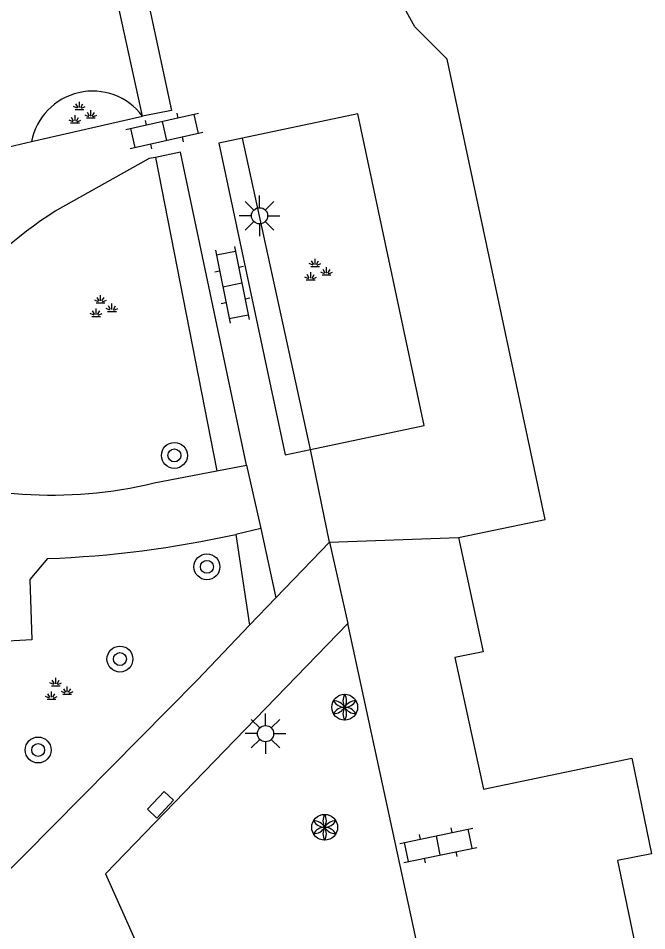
# Model space of a CAD drawing. Extents: x 132998 to 136004, y 396998 to 398512.
# Drawn here: x 133135.79 to 133155.18, y 397650.87 to 397679.05 of the extents above; entities that cross this region are included whole.
import ezdxf

# ---------------------------------------------------------------- set-up
doc = ezdxf.new("R2010")
doc.units = 0
for name, color, linetype in [('gg-afsc-hekwerk', 7, 'Continuous'), ('gg-bbg-hoofdgebouw', 7, 'Continuous'), ('gg-knt-verharding', 7, 'Continuous'), ('gt-grn-groengrens', 7, 'Continuous'), ('gt-grn-weggrens', 7, 'Continuous'), ('gt-symb-boom', 7, 'Continuous'), ('gt-symb-groenvak', 7, 'Continuous'), ('gt-symb-klinker verharding', 7, 'Continuous'), ('gt-symb-kolk center center', 7, 'Continuous'), ('gt-symb-lichtmast', 7, 'Continuous'), ('gt-symb-solitaire heester', 7, 'Continuous')]:
    doc.layers.add(name, color=color, linetype=linetype)

# ---------------------------------------------------------------- blocks, each defined once
blk = doc.blocks.new('gt0-KL1')
at = {"layer": 'gt-symb-klinker verharding'}
for p, q in [((-1.15, 0.3), (1.15, 0.3)), ((-1, -0.3), (-1, 0.3)), ((-0.5, 0.3), (-0.5, 0.45)), ((0, -0.3), (0, 0.3)), ((0.5, 0.3), (0.5, 0.45)), ((1, -0.3), (1, 0.3)), ((-1.15, -0.3), (1.15, -0.3)), ((-0.5, -0.45), (-0.5, -0.3)), ((0.5, -0.45), (0.5, -0.3))]:
    blk.add_line(p, q, dxfattribs=at)
blk = doc.blocks.new('gt0-GRVAK')
at = {"layer": 'gt-symb-groenvak'}
for p, q in [((-0.091, 0.211), (-0.156, 0.322)), ((-0.047, 0.214), (-0.047, 0.393)), ((-0.004, 0.211), (0.061, 0.322)), ((-0.11, 0.189), (-0.228, 0.24)), ((-0.182, 0.153), (0.088, 0.153)), ((0.015, 0.189), (0.133, 0.24)), ((0.262, -0.052), (0.197, 0.059)), ((0.305, -0.049), (0.305, 0.13)), ((0.349, -0.052), (0.414, 0.059)), ((-0.245, -0.228), (-0.363, -0.177)), ((-0.318, -0.264), (-0.047, -0.264)), ((-0.226, -0.206), (-0.291, -0.095)), ((-0.183, -0.203), (-0.183, -0.024)), ((-0.139, -0.206), (-0.074, -0.095)), ((-0.12, -0.228), (-0.002, -0.177)), ((0.243, -0.074), (0.125, -0.023)), ((0.17, -0.11), (0.441, -0.11)), ((0.368, -0.074), (0.486, -0.023))]:
    blk.add_line(p, q, dxfattribs=at)
blk = doc.blocks.new('gt0-BOOM')
at = {"layer": 'gt-symb-boom'}
for radius in [0.4, 0.2]:
    blk.add_circle((0, 0), radius, dxfattribs=at)
blk = doc.blocks.new('gt0-LMAST')
at = {"layer": 'gt-symb-lichtmast'}
for p, q in [((-0.005, 0.246), (-0.005, 0.621)), ((-0.182, 0.173), (-0.447, 0.438)), ((0.172, 0.173), (0.437, 0.438)), ((-0.255, -0.004), (-0.63, -0.004)), ((-0.182, -0.181), (-0.447, -0.446)), ((-0.005, -0.254), (-0.005, -0.629)), ((0.437, -0.446), (0.172, -0.181)), ((0.245, -0.004), (0.62, -0.004))]:
    blk.add_line(p, q, dxfattribs=at)
blk.add_circle((-0.005, -0.004), 0.25, dxfattribs=at)
blk = doc.blocks.new('gt0-KOLKCC')
at = {"layer": 'gt-symb-kolk center center'}
blk.add_lwpolyline([(-0.375, 0.2), (0.375, 0.2), (0.375, -0.2), (-0.375, -0.2)], close=True, dxfattribs=at)
blk = doc.blocks.new('gt0-SH')
at = {"layer": 'gt-symb-solitaire heester'}
blk.add_circle((0, 0), 0.4, dxfattribs=at)
for centre, start, end in [((-0.346, 0.2), 270, 30), ((0.346, 0.2), 150, 270), ((-0.346, -0.2), 330, 90), ((0, 0.4), 210, 330), ((0.346, -0.2), 90, 210), ((0, -0.4), 30, 150)]:
    blk.add_arc(centre, 0.4, start, end, dxfattribs=at)

msp = doc.modelspace()

# ---------------------------------------------------------------- linework, layer by layer
at = {"layer": 'gg-afsc-hekwerk'}
for p, q in [((133145.394, 397662.871), (133149.37, 397663.02)), ((133143.736, 397661.155), (133145.394, 397662.871)), ((133142.922, 397660.313), (133143.736, 397661.155))]:
    msp.add_line(p, q, dxfattribs=at)
msp.add_lwpolyline([(133135.072, 397652.315), (133141.303, 397658.608), (133142.922, 397660.313)], dxfattribs=at)
at = {"layer": 'gg-bbg-hoofdgebouw'}
for points in [[(133149.37, 397663.02), (133152.04, 397663.57), (133149.02, 397677.79), (133148.02, 397678.79), (133147.28, 397680.13), (133146.99, 397681.64), (133147.1, 397683.18), (133147.62, 397684.53), (133147.57, 397685.03), (133148.045, 397685.118)], [(133149.37, 397663.02), (133150.13, 397659.49), (133149.26, 397659.31), (133150.14, 397655.25), (133154.72, 397656.2), (133155.33, 397653.25), (133154.28, 397653.04), (133155.02, 397649.49), (133154.14, 397649.3), (133155.02, 397645.23), (133159.57, 397646.22), (133160.98, 397639.7), (133157.32, 397638.9), (133158.87, 397631.35), (133159.76, 397631.53), (133160.49, 397627.99)]]:
    msp.add_lwpolyline(points, dxfattribs=at)
at = {"layer": 'gg-knt-verharding'}
for p, q in [((133136.195, 397675.243), (133139.621, 397676.029)), ((133134.543, 397674.867), (133136.195, 397675.243)), ((133145.394, 397662.871), (133144.802, 397665.737)), ((133141.912, 397665.072), (133142.83, 397665.247)), ((133142.83, 397665.247), (133143.272, 397663.294)), ((133139.983, 397664.704), (133141.912, 397665.072)), ((133143.272, 397663.294), (133142.498, 397663.113)), ((133143.272, 397663.294), (133143.736, 397661.155)), ((133145.954, 397660.366), (133141.523, 397655.779)), ((133148.489, 397648.665), (133145.954, 397660.366)), ((133141.523, 397655.779), (133138.482, 397652.63))]:
    msp.add_line(p, q, dxfattribs=at)
for points in [[(133138.611, 397685.079), (133140.514, 397676.204), (133139.621, 397676.029)], [(133144.802, 397665.737), (133148.316, 397666.473), (133146.269, 397676.103), (133142.707, 397675.345)], [(133142.707, 397675.345), (133141.976, 397675.194), (133144.018, 397665.574), (133144.802, 397665.737)], [(133142.83, 397665.247), (133140.791, 397674.919), (133140.023, 397674.754)], [(133140.023, 397674.754), (133139.821, 397674.722), (133137.161, 397673.232)], [(133136.688, 397662.364), (133136.142, 397661.724), (133136.207, 397659.858), (133135.072, 397659.797), (133134.941, 397661.799), (133134.397, 397662.481)], [(133138.482, 397652.63), (133139.868, 397649.521), (133135.946, 397647.693)]]:
    msp.add_lwpolyline(points, dxfattribs=at)
for centre, radius, start, end in [((133143.21, 397663.082), 11.816, 120.796, 162.6394), ((133136.812, 397677.754), 13.429, 248.7189, 283.6577), ((133135.402, 397695.247), 32.908, 272.2394, 282.4523)]:
    msp.add_arc(centre, radius, start, end, dxfattribs=at)
at = {"layer": 'gt-grn-groengrens'}
for p, q in [((133144.802, 397665.737), (133142.707, 397675.345)), ((133140.023, 397674.754), (133141.912, 397665.072)), ((133142.498, 397663.113), (133142.922, 397660.313))]:
    msp.add_line(p, q, dxfattribs=at)
msp.add_lwpolyline([(133139.621, 397676.029), (133137.452, 397685.971), (133136.425, 397691.415)], dxfattribs=at)
msp.add_arc((133138.082, 397674.878), 1.922, 36.7987, 169.0439, dxfattribs=at)
at = {"layer": 'gt-grn-weggrens'}
msp.add_line((133145.394, 397662.871), (133145.954, 397660.366), dxfattribs=at)

# ---------------------------------------------------------------- block references
at = {"layer": 'gt-symb-boom'}
for p in [(133140.604, 397665.552), (133141.608, 397662.112), (133138.924, 397659.264), (133136.4, 397656.455)]:
    msp.add_blockref('gt0-BOOM', p, dxfattribs=at)
at = {"layer": 'gt-symb-groenvak'}
for p in [(133137.721, 397676.081), (133144.993, 397671.233), (133138.372, 397670.11), (133136.991, 397658.289)]:
    msp.add_blockref('gt0-GRVAK', p, dxfattribs=at)
at = {"layer": 'gt-symb-klinker verharding'}
for p, rotation in [((133140.291, 397675.568), -167.3531465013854), ((133142.392, 397670.82), -78.81367070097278), ((133148.748, 397653.51), 11.714525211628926)]:
    msp.add_blockref('gt0-KL1', p, dxfattribs=dict(at, rotation=rotation))
at = {"layer": 'gt-symb-kolk center center', "rotation": -133.17591016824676}
msp.add_blockref('gt0-KOLKCC', (133140.173, 397654.765), dxfattribs=at)
at = {"layer": 'gt-symb-lichtmast'}
for p in [(133143.236, 397672.955), (133143.422, 397656.964)]:
    msp.add_blockref('gt0-LMAST', p, dxfattribs=at)
at = {"layer": 'gt-symb-solitaire heester'}
for p in [(133145.859, 397657.776), (133145.241, 397654.069)]:
    msp.add_blockref('gt0-SH', p, dxfattribs=at)

doc.saveas('drawing.dxf')
